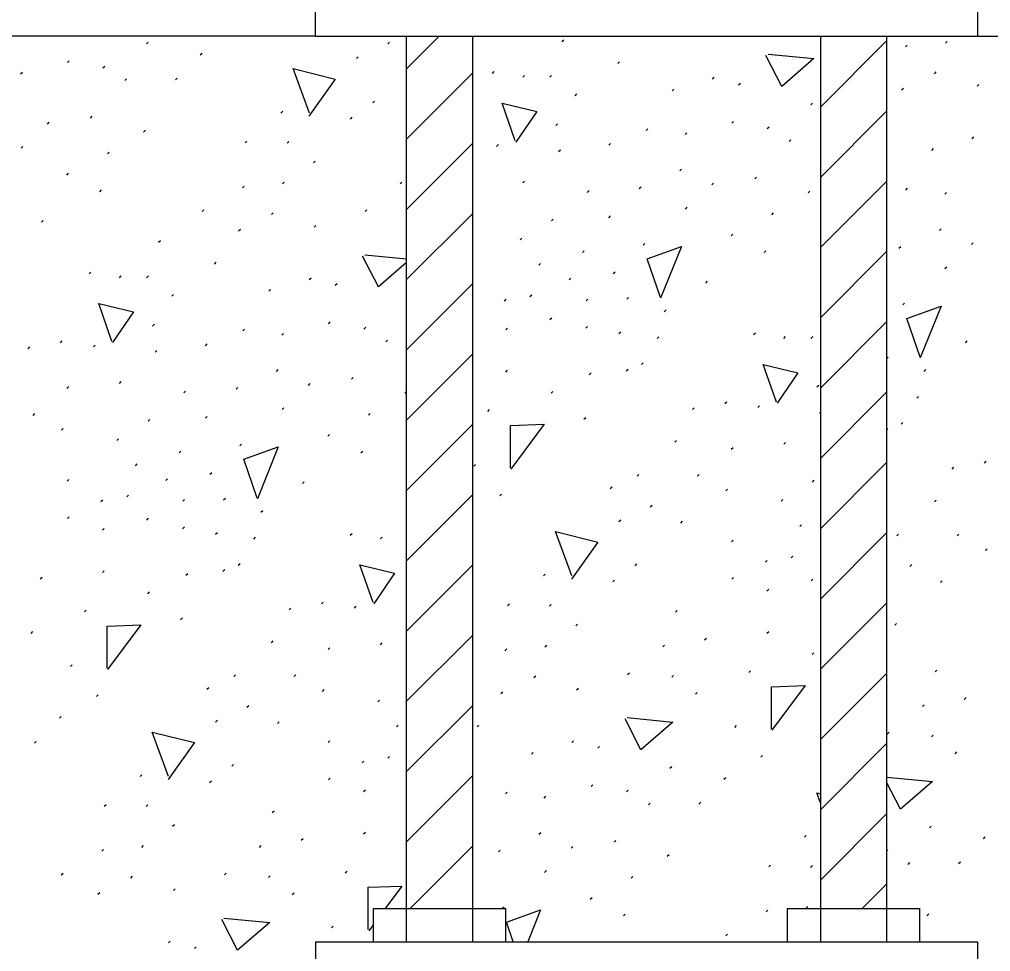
# Model space of a CAD drawing. Extents: x 2133490 to 2172050, y 2138301 to 2145980.
# Drawn here: x 2134854.1 to 2134979.8, y 2145434.3 to 2145554.9 of the extents above; entities that cross this region are included whole.
import ezdxf

# ---------------------------------------------------------------- set-up
doc = ezdxf.new("R2010")
doc.units = 0
doc.layers.add('Design_PR_Sidewalk', color=7, linetype='Continuous')
doc.layers.add('Topo_Miscellaneous', color=7, linetype='Continuous')

msp = doc.modelspace()

# ---------------------------------------------------------------- linework, layer by layer
at = {"layer": 'Design_PR_Sidewalk'}
for p, q in [((2134892.41, 2145552.78), (2134798.09, 2145552.78)), ((2134924.32, 2145552.05), (2134924.55, 2145552.27)), ((2134978.12, 2145552.78), (2135086.57, 2145552.78)), ((2134870.52, 2145551.75), (2134870.74, 2145551.97)), ((2134901.77, 2145551.76), (2134902, 2145551.99)), ((2134968.77, 2145551.37), (2134969, 2145551.6)), ((2134973.95, 2145551.86), (2134974.18, 2145552.09)), ((2134877.5, 2145550.33), (2134877.73, 2145550.56)), ((2134897.72, 2145549.86), (2134897.94, 2145550.08)), ((2134860.3, 2145549.35), (2134860.53, 2145549.58)), ((2134864.9, 2145548.67), (2134865.13, 2145548.9)), ((2134931.55, 2145549.21), (2134931.78, 2145549.44)), ((2134854.25, 2145547.89), (2134854.47, 2145548.11)), ((2134867.73, 2145547.01), (2134867.96, 2145547.23)), ((2134874.28, 2145547.11), (2134874.51, 2145547.33)), ((2134915.33, 2145547.94), (2134915.56, 2145548.17)), ((2134919.24, 2145547.45), (2134919.46, 2145547.68)), ((2134922.75, 2145547.45), (2134922.98, 2145547.68)), ((2134943.81, 2145547.21), (2134944.04, 2145547.44)), ((2134972.54, 2145547.9), (2134972.76, 2145548.13)), ((2134947.18, 2145546.48), (2134947.41, 2145546.7)), ((2134968.29, 2145545.8), (2134968.51, 2145546.03)), ((2134978.06, 2145546.29), (2134978.28, 2145546.52)), ((2134926.03, 2145545.06), (2134926.26, 2145545.29)), ((2134938.58, 2145545.69), (2134938.81, 2145545.92)), ((2134899.82, 2145544.14), (2134900.04, 2145544.37)), ((2134956.52, 2145543.89), (2134956.74, 2145544.11)), ((2134863.29, 2145542.17), (2134863.51, 2145542.4)), ((2134887.94, 2145542.82), (2134888.17, 2145543.05)), ((2134896.93, 2145542.04), (2134897.16, 2145542.27)), ((2134857.72, 2145541.39), (2134857.94, 2145541.62)), ((2134923.54, 2145541.2), (2134923.76, 2145541.43)), ((2134946.3, 2145541.49), (2134946.53, 2145541.72)), ((2134950.9, 2145540.81), (2134951.12, 2145541.04)), ((2134870.17, 2145540.36), (2134870.4, 2145540.59)), ((2134935.21, 2145540.56), (2134935.44, 2145540.79)), ((2134940.25, 2145540.03), (2134940.47, 2145540.25)), ((2134977.42, 2145539.5), (2134977.65, 2145539.73)), ((2134854.3, 2145538.26), (2134854.52, 2145538.49)), ((2134883.3, 2145538.96), (2134883.53, 2145539.19)), ((2134888.73, 2145538.91), (2134888.95, 2145539.14)), ((2134915.86, 2145538.51), (2134916.09, 2145538.74)), ((2134930.38, 2145538.66), (2134930.6, 2145538.89)), ((2134953.73, 2145539.15), (2134953.96, 2145539.37)), ((2134865.48, 2145537.53), (2134865.71, 2145537.76)), ((2134923.88, 2145537.83), (2134924.11, 2145538.05)), ((2134972.19, 2145537.98), (2134972.42, 2145538.21)), ((2134892.15, 2145536.37), (2134892.37, 2145536.6)), ((2134860.21, 2145534.79), (2134860.44, 2145535.02)), ((2134939.56, 2145535.34), (2134939.79, 2145535.56)), ((2134882.96, 2145533.15), (2134883.19, 2145533.37)), ((2134888.14, 2145533.64), (2134888.37, 2145533.86)), ((2134903.38, 2145533.64), (2134903.61, 2145533.86)), ((2134919.24, 2145533.77), (2134919.46, 2145534)), ((2134943.71, 2145533.53), (2134943.94, 2145533.76)), ((2134949.29, 2145534.31), (2134949.51, 2145534.54)), ((2134864.51, 2145532.64), (2134864.73, 2145532.87)), ((2134927.59, 2145532.55), (2134927.82, 2145532.78)), ((2134934.33, 2145533.04), (2134934.56, 2145533.27)), ((2134956.17, 2145532.5), (2134956.4, 2145532.73)), ((2134968.82, 2145532.85), (2134969.05, 2145533.08)), ((2134973.86, 2145532.32), (2134974.08, 2145532.54)), ((2134877.73, 2145530.07), (2134877.96, 2145530.3)), ((2134886.72, 2145529.68), (2134886.95, 2145529.91)), ((2134898.84, 2145530.07), (2134899.07, 2145530.3)), ((2134940.3, 2145530.4), (2134940.52, 2145530.63)), ((2134951.48, 2145529.67), (2134951.71, 2145529.9)), ((2134856.93, 2145528.69), (2134857.16, 2145528.91)), ((2134922.95, 2145528.89), (2134923.18, 2145529.11)), ((2134930.38, 2145529.28), (2134930.6, 2145529.5)), ((2134882.47, 2145527.58), (2134882.7, 2145527.81)), ((2134892.24, 2145528.07), (2134892.47, 2145528.29)), ((2134946.21, 2145526.93), (2134946.43, 2145527.16)), ((2134973.17, 2145527.62), (2134973.4, 2145527.85)), ((2134872.11, 2145526.11), (2134872.34, 2145526.34)), ((2134918.89, 2145526.4), (2134919.12, 2145526.62)), ((2134934.82, 2145525.71), (2134935.05, 2145525.94)), ((2134977.32, 2145525.82), (2134977.55, 2145526.04)), ((2134926.96, 2145524.78), (2134927.18, 2145525.01)), ((2134950.51, 2145524.78), (2134950.73, 2145525.01)), ((2134967.94, 2145525.33), (2134968.17, 2145525.56)), ((2134879.35, 2145523.28), (2134879.57, 2145523.51)), ((2134921.31, 2145523.14), (2134921.53, 2145523.37)), ((2134863.12, 2145522.01), (2134863.35, 2145522.23)), ((2134930.96, 2145522.05), (2134931.19, 2145522.27)), ((2134973.9, 2145522.69), (2134974.13, 2145522.92)), ((2134867.03, 2145521.52), (2134867.26, 2145521.75)), ((2134870.55, 2145521.52), (2134870.78, 2145521.75)), ((2134891.61, 2145521.27), (2134891.84, 2145521.5)), ((2134925.25, 2145521.22), (2134925.47, 2145521.44)), ((2134942.93, 2145520.83), (2134943.16, 2145521.05)), ((2134886.38, 2145519.76), (2134886.61, 2145519.99)), ((2134894.98, 2145520.54), (2134895.21, 2145520.77)), ((2134873.82, 2145519.13), (2134874.05, 2145519.35)), ((2134916.86, 2145518.5), (2134917.09, 2145518.72)), ((2134920.18, 2145519.08), (2134920.41, 2145519.31)), ((2134927.44, 2145518.53), (2134927.67, 2145518.76)), ((2134932.72, 2145518.72), (2134932.95, 2145518.95)), ((2134937.56, 2145517.11), (2134937.79, 2145517.34)), ((2134968.43, 2145518), (2134968.66, 2145518.23)), ((2134894.1, 2145515.56), (2134894.33, 2145515.79)), ((2134922.77, 2145516.1), (2134923, 2145516.33)), ((2134871.33, 2145515.26), (2134871.56, 2145515.49)), ((2134883.01, 2145514.63), (2134883.24, 2145514.86)), ((2134898.69, 2145514.87), (2134898.92, 2145515.1)), ((2134917.06, 2145514.78), (2134917.28, 2145515.01)), ((2134927.41, 2145514.98), (2134927.64, 2145515.21)), ((2134931.7, 2145514.28), (2134931.92, 2145514.5)), ((2134859.41, 2145513.11), (2134859.64, 2145513.34)), ((2134888.04, 2145514.09), (2134888.27, 2145514.32)), ((2134901.53, 2145513.21), (2134901.75, 2145513.44)), ((2134936.63, 2145513.64), (2134936.86, 2145513.87)), ((2134949.12, 2145514.15), (2134949.35, 2145514.37)), ((2134953.03, 2145513.66), (2134953.26, 2145513.89)), ((2134956.55, 2145513.66), (2134956.78, 2145513.89)), ((2134976.54, 2145513.11), (2134976.77, 2145513.34)), ((2134855.21, 2145512.33), (2134855.44, 2145512.56)), ((2134863.66, 2145512.58), (2134863.89, 2145512.8)), ((2134871.67, 2145511.89), (2134871.9, 2145512.12)), ((2134878.17, 2145512.72), (2134878.4, 2145512.95)), ((2134966.34, 2145511.02), (2134966.56, 2145511.24)), ((2134887.36, 2145509.4), (2134887.59, 2145509.63)), ((2134917.05, 2145509.31), (2134917.28, 2145509.54)), ((2134932.64, 2145509.46), (2134932.87, 2145509.69)), ((2134934.63, 2145510.27), (2134934.85, 2145510.5)), ((2134971.17, 2145509.4), (2134971.4, 2145509.63)), ((2134897.08, 2145508.38), (2134897.31, 2145508.6)), ((2134927.85, 2145508.97), (2134928.08, 2145509.2)), ((2134860.24, 2145507.2), (2134860.47, 2145507.43)), ((2134867.03, 2145507.84), (2134867.26, 2145508.07)), ((2134882.13, 2145507.11), (2134882.36, 2145507.33)), ((2134891.51, 2145507.59), (2134891.74, 2145507.82)), ((2134957.33, 2145507.4), (2134957.56, 2145507.63)), ((2134875.39, 2145506.62), (2134875.61, 2145506.84)), ((2134903.97, 2145506.57), (2134904.2, 2145506.79)), ((2134922.92, 2145506.57), (2134923.15, 2145506.8)), ((2134970.24, 2145505.93), (2134970.47, 2145506.16)), ((2134888.09, 2145504.47), (2134888.32, 2145504.7)), ((2134914.71, 2145504.23), (2134914.94, 2145504.46)), ((2134941.21, 2145504.47), (2134941.43, 2145504.7)), ((2134945.41, 2145505.25), (2134945.64, 2145505.48)), ((2134949.66, 2145504.72), (2134949.89, 2145504.94)), ((2134855.86, 2145503.7), (2134856.09, 2145503.93)), ((2134878.17, 2145503.34), (2134878.4, 2145503.57)), ((2134899.28, 2145503.73), (2134899.51, 2145503.96)), ((2134927.17, 2145503.2), (2134927.4, 2145503.43)), ((2134957.67, 2145504.03), (2134957.77, 2145504.13)), ((2134859.52, 2145501.8), (2134859.75, 2145502.02)), ((2134870.75, 2145502.95), (2134870.97, 2145503.18)), ((2134966.34, 2145501.84), (2134966.48, 2145501.97)), ((2134968.24, 2145502.56), (2134968.46, 2145502.79)), ((2134866.69, 2145500.46), (2134866.92, 2145500.69)), ((2134894, 2145501), (2134894.23, 2145501.22)), ((2134882.62, 2145499.78), (2134882.85, 2145500)), ((2134938.93, 2145500.24), (2134939.16, 2145500.47)), ((2134946.24, 2145499.34), (2134946.47, 2145499.57)), ((2134953.03, 2145499.98), (2134953.26, 2145500.21)), ((2134874.75, 2145498.85), (2134874.98, 2145499.08)), ((2134898.3, 2145498.85), (2134898.53, 2145499.08)), ((2134869.1, 2145497.2), (2134869.33, 2145497.43)), ((2134912.9, 2145497.14), (2134913.13, 2145497.37)), ((2134974.82, 2145496.76), (2134975.04, 2145496.99)), ((2134979.02, 2145497.54), (2134979.25, 2145497.77)), ((2134878.76, 2145496.11), (2134878.99, 2145496.34)), ((2134934.04, 2145495.84), (2134934.27, 2145496.07)), ((2134941.86, 2145495.84), (2134942.09, 2145496.07)), ((2134860.26, 2145495.2), (2134860.48, 2145495.43)), ((2134873.04, 2145495.28), (2134873.27, 2145495.51)), ((2134890.73, 2145494.89), (2134890.96, 2145495.12)), ((2134930.57, 2145494.23), (2134930.8, 2145494.46)), ((2134956.74, 2145495.09), (2134956.97, 2145495.32)), ((2134867.98, 2145493.15), (2134868.2, 2145493.38)), ((2134916.27, 2145493.29), (2134916.5, 2145493.51)), ((2134945.52, 2145493.94), (2134945.75, 2145494.16)), ((2134864.65, 2145492.56), (2134864.88, 2145492.79)), ((2134875.24, 2145492.59), (2134875.47, 2145492.82)), ((2134880.52, 2145492.79), (2134880.75, 2145493.02)), ((2134935.75, 2145491.88), (2134935.98, 2145492.11)), ((2134952.69, 2145492.6), (2134952.92, 2145492.83)), ((2134972.54, 2145492.53), (2134972.76, 2145492.75)), ((2134885.35, 2145491.18), (2134885.58, 2145491.41)), ((2134860.31, 2145490.36), (2134860.53, 2145490.59)), ((2134870.57, 2145490.17), (2134870.79, 2145490.4)), ((2134931.7, 2145489.98), (2134931.92, 2145490.21)), ((2134939.71, 2145489.78), (2134939.94, 2145490.01)), ((2134955.1, 2145489.34), (2134955.33, 2145489.57)), ((2134864.85, 2145488.85), (2134865.08, 2145489.08)), ((2134875.21, 2145489.04), (2134875.44, 2145489.27)), ((2134879.49, 2145488.34), (2134879.72, 2145488.57)), ((2134896.92, 2145488.21), (2134897.15, 2145488.44)), ((2134967.65, 2145488.13), (2134967.88, 2145488.36)), ((2134975.47, 2145488.13), (2134975.7, 2145488.36)), ((2134884.43, 2145487.71), (2134884.65, 2145487.94)), ((2134900.83, 2145487.72), (2134901.06, 2145487.95)), ((2134946.26, 2145487.34), (2134946.48, 2145487.57)), ((2134979.13, 2145486.22), (2134979.36, 2145486.45)), ((2134882.42, 2145484.34), (2134882.65, 2145484.56)), ((2134933.8, 2145484.26), (2134934.02, 2145484.49)), ((2134950.65, 2145484.7), (2134950.88, 2145484.93)), ((2134953.98, 2145485.29), (2134954.2, 2145485.51)), ((2134969.36, 2145484.17), (2134969.59, 2145484.4)), ((2134864.85, 2145483.38), (2134865.08, 2145483.6)), ((2134875.65, 2145483.03), (2134875.88, 2145483.26)), ((2134880.44, 2145483.52), (2134880.66, 2145483.75)), ((2134921.92, 2145482.94), (2134922.15, 2145483.17)), ((2134856.79, 2145482.55), (2134857.02, 2145482.77)), ((2134930.92, 2145482.16), (2134931.14, 2145482.39)), ((2134946.31, 2145482.5), (2134946.53, 2145482.73)), ((2134956.57, 2145482.31), (2134956.79, 2145482.53)), ((2134973.32, 2145482.07), (2134973.55, 2145482.3)), ((2134870.71, 2145480.64), (2134870.94, 2145480.87)), ((2134950.85, 2145480.99), (2134951.08, 2145481.22)), ((2134893.21, 2145479.32), (2134893.43, 2145479.55)), ((2134917.28, 2145479.08), (2134917.51, 2145479.31)), ((2134862.5, 2145478.29), (2134862.73, 2145478.52)), ((2134889, 2145478.54), (2134889.23, 2145478.77)), ((2134897.46, 2145478.78), (2134897.68, 2145479.01)), ((2134922.71, 2145479.03), (2134922.93, 2145479.26)), ((2134939.02, 2145478.25), (2134939.25, 2145478.48)), ((2134874.96, 2145477.27), (2134875.19, 2145477.5)), ((2134855.62, 2145475.51), (2134855.84, 2145475.74)), ((2134926.13, 2145476.49), (2134926.35, 2145476.72)), ((2134950.85, 2145475.52), (2134951.08, 2145475.74)), ((2134967.41, 2145476.55), (2134967.63, 2145476.78)), ((2134886.72, 2145474.3), (2134886.95, 2145474.53)), ((2134942.79, 2145474.68), (2134943.01, 2145474.91)), ((2134894.04, 2145473.41), (2134894.26, 2145473.64)), ((2134900.83, 2145474.04), (2134901.06, 2145474.27)), ((2134916.94, 2145473.27), (2134917.17, 2145473.5)), ((2134922.12, 2145473.76), (2134922.35, 2145473.98)), ((2134937.36, 2145473.76), (2134937.59, 2145473.98)), ((2134956.71, 2145472.78), (2134956.94, 2145473.01)), ((2134860.7, 2145471.21), (2134860.92, 2145471.44)), ((2134948.5, 2145470.43), (2134948.73, 2145470.66)), ((2134972.63, 2145470.54), (2134972.86, 2145470.77)), ((2134881.84, 2145469.91), (2134882.07, 2145470.13)), ((2134889.65, 2145469.91), (2134889.88, 2145470.13)), ((2134920.7, 2145469.8), (2134920.93, 2145470.03)), ((2134932.82, 2145470.19), (2134933.05, 2145470.42)), ((2134938.54, 2145469.85), (2134938.76, 2145470.08)), ((2134878.37, 2145468.29), (2134878.6, 2145468.52)), ((2134893.32, 2145468), (2134893.55, 2145468.23)), ((2134926.22, 2145468.19), (2134926.45, 2145468.41)), ((2134864.07, 2145467.35), (2134864.3, 2145467.58)), ((2134900.48, 2145466.67), (2134900.71, 2145466.89)), ((2134916.45, 2145467.7), (2134916.68, 2145467.93)), ((2134941.61, 2145467.65), (2134941.84, 2145467.88)), ((2134976.4, 2145466.97), (2134976.62, 2145467.2)), ((2134883.55, 2145465.95), (2134883.77, 2145466.18)), ((2134970.97, 2145466.05), (2134971.2, 2145466.27)), ((2134859.28, 2145464.52), (2134859.51, 2145464.74)), ((2134879.49, 2145464.04), (2134879.72, 2145464.27)), ((2134887.5, 2145463.85), (2134887.73, 2145464.07)), ((2134902.9, 2145463.41), (2134903.12, 2145463.64)), ((2134913.33, 2145463.4), (2134913.55, 2145463.63)), ((2134946.7, 2145463.35), (2134946.92, 2145463.58)), ((2134966.43, 2145462.48), (2134966.66, 2145462.71)), ((2134972.15, 2145462.14), (2134972.37, 2145462.36)), ((2134856.06, 2145461.29), (2134856.28, 2145461.52)), ((2134894.05, 2145461.41), (2134894.28, 2145461.63)), ((2134925.59, 2145461.4), (2134925.82, 2145461.62)), ((2134928.96, 2145460.66), (2134929.19, 2145460.89)), ((2134901.77, 2145459.35), (2134902, 2145459.58)), ((2134920.36, 2145459.88), (2134920.59, 2145460.11)), ((2134950.07, 2145459.49), (2134950.29, 2145459.72)), ((2134975.22, 2145459.94), (2134975.45, 2145460.17)), ((2134881.59, 2145458.33), (2134881.82, 2145458.55)), ((2134898.45, 2145458.77), (2134898.68, 2145458.99)), ((2134938.29, 2145458.07), (2134938.52, 2145458.3)), ((2134869.72, 2145457.01), (2134869.95, 2145457.23)), ((2134894.1, 2145456.57), (2134894.33, 2145456.8)), ((2134945.28, 2145456.66), (2134945.51, 2145456.88)), ((2134878.71, 2145456.23), (2134878.94, 2145456.45)), ((2134928.08, 2145455.68), (2134928.31, 2145455.91)), ((2134898.65, 2145455.05), (2134898.87, 2145455.28)), ((2134916.99, 2145454.75), (2134917.22, 2145454.98)), ((2134922.02, 2145454.21), (2134922.25, 2145454.44)), ((2134932.67, 2145454.99), (2134932.9, 2145455.22)), ((2134865.08, 2145453.15), (2134865.31, 2145453.37)), ((2134870.5, 2145453.1), (2134870.73, 2145453.33)), ((2134935.51, 2145453.33), (2134935.73, 2145453.56)), ((2134942.05, 2145453.43), (2134942.28, 2145453.66)), ((2134886.82, 2145452.32), (2134887.05, 2145452.54)), ((2134873.92, 2145450.56), (2134874.15, 2145450.79)), ((2134971.9, 2145450.36), (2134972.13, 2145450.59)), ((2134898.65, 2145449.58), (2134898.87, 2145449.81)), ((2134921.34, 2145449.52), (2134921.57, 2145449.75)), ((2134955.72, 2145449.15), (2134955.95, 2145449.37)), ((2134978.89, 2145448.95), (2134979.12, 2145449.17)), ((2134869.92, 2145447.82), (2134870.14, 2145448.05)), ((2134885.16, 2145447.82), (2134885.39, 2145448.05)), ((2134890.58, 2145448.75), (2134890.81, 2145448.98)), ((2134925.49, 2145447.71), (2134925.72, 2145447.94)), ((2134931.06, 2145448.5), (2134931.29, 2145448.72)), ((2134864.74, 2145447.33), (2134864.96, 2145447.56)), ((2134916.11, 2145447.23), (2134916.34, 2145447.45)), ((2134937.95, 2145446.69), (2134938.18, 2145446.92)), ((2134966.34, 2145447.34), (2134966.51, 2145447.51)), ((2134951.08, 2145445.29), (2134951.3, 2145445.51)), ((2134956.5, 2145445.24), (2134956.73, 2145445.47)), ((2134969.12, 2145445.62), (2134969.34, 2145445.85)), ((2134975.66, 2145445.72), (2134975.89, 2145445.95)), ((2134859.51, 2145444.26), (2134859.74, 2145444.48)), ((2134880.62, 2145444.26), (2134880.84, 2145444.48)), ((2134886.33, 2145443.91), (2134886.56, 2145444.14)), ((2134896.3, 2145444.5), (2134896.53, 2145444.73)), ((2134922.07, 2145444.59), (2134922.3, 2145444.82)), ((2134868.5, 2145443.86), (2134868.73, 2145444.09)), ((2134933.26, 2145443.86), (2134933.49, 2145444.08)), ((2134864.25, 2145441.76), (2134864.48, 2145441.99)), ((2134874.02, 2145442.25), (2134874.25, 2145442.48)), ((2134889.41, 2145441.72), (2134889.64, 2145441.94)), ((2134927.98, 2145441.12), (2134928.21, 2145441.35)), ((2134916.6, 2145439.9), (2134916.83, 2145440.12)), ((2134932.28, 2145438.97), (2134932.51, 2145439.2)), ((2134950.74, 2145439.47), (2134950.96, 2145439.7)), ((2134955.92, 2145439.96), (2134956.14, 2145440.19)), ((2134971.56, 2145438.98), (2134971.79, 2145439.21)), ((2134894.49, 2145437.42), (2134894.72, 2145437.64)), ((2134945.51, 2145436.4), (2134945.74, 2145436.62)), ((2134873.38, 2145435.46), (2134873.61, 2145435.69)), ((2134876.76, 2145434.73), (2134876.98, 2145434.96))]:
    msp.add_line(p, q, dxfattribs=at)
for points in [[(2134951, 2145550.42), (2134956.92, 2145549.86), (2134952.76, 2145546.27), (2134950.71, 2145550.26)], [(2134891.62, 2145542.82), (2134889.52, 2145548.56), (2134894.98, 2145547.19), (2134891.57, 2145542.42)], [(2134918.28, 2145539.22), (2134916.57, 2145544.11), (2134921.07, 2145543.03), (2134918.37, 2145539.07)], [(2134937.06, 2145518.96), (2134935.35, 2145523.97), (2134939.79, 2145525.56), (2134937.09, 2145518.85)], [(2134904.2, 2145523.48), (2134900.56, 2145520.34), (2134898.51, 2145524.32)], [(2134898.79, 2145524.49), (2134904.2, 2145523.97)], [(2134866.07, 2145513.28), (2134864.37, 2145518.18), (2134868.86, 2145517.09), (2134866.16, 2145513.14)], [(2134970.67, 2145511.25), (2134968.96, 2145516.26), (2134973.4, 2145517.85), (2134970.7, 2145511.14)], [(2134952.07, 2145505.42), (2134950.37, 2145510.31), (2134954.86, 2145509.23), (2134952.16, 2145505.27)], [(2134917.64, 2145496.93), (2134917.64, 2145502.39), (2134922.02, 2145502.56), (2134917.71, 2145496.76)], [(2134884.85, 2145493.02), (2134883.14, 2145498.03), (2134887.58, 2145499.63), (2134884.89, 2145492.92)], [(2134925.6, 2145482.94), (2134923.5, 2145488.68), (2134928.96, 2145487.32), (2134925.55, 2145482.54)], [(2134899.87, 2145479.49), (2134898.16, 2145484.38), (2134902.66, 2145483.3), (2134899.96, 2145479.34)], [(2134865.44, 2145470.99), (2134865.44, 2145476.46), (2134869.82, 2145476.63), (2134865.5, 2145470.83)], [(2134951.44, 2145463.13), (2134951.44, 2145468.6), (2134955.82, 2145468.77), (2134951.5, 2145462.97)], [(2134932.77, 2145464.61), (2134938.69, 2145464.04), (2134934.54, 2145460.46), (2134932.49, 2145464.44)], [(2134873.4, 2145457), (2134871.29, 2145462.75), (2134876.76, 2145461.38), (2134873.34, 2145456.6)], [(2134966.38, 2145456.9), (2134972.3, 2145456.33), (2134968.15, 2145452.75), (2134966.34, 2145456.26)], [(2134957.77, 2145453.59), (2134957.29, 2145454.89), (2134957.77, 2145454.77)], [(2134899.23, 2145437.2), (2134899.23, 2145442.66), (2134903.61, 2145442.83), (2134901.43, 2145439.9)], [(2134917.99, 2145435.62), (2134917.12, 2145438.15), (2134921.56, 2145439.75), (2134919.9, 2145435.62)], [(2134880.57, 2145438.68), (2134886.49, 2145438.11), (2134882.33, 2145434.52), (2134880.28, 2145438.51)], [(2134899.91, 2145437.86), (2134899.3, 2145437.03)]]:
    msp.add_lwpolyline(points, dxfattribs=at)
at = {"layer": 'Topo_Miscellaneous'}
for p, q in [((2134892.41, 2145552.78), (2134892.41, 2145557.07)), ((2134978.12, 2145557.07), (2134978.12, 2145552.78)), ((2134892.41, 2145552.78), (2134978.12, 2145552.78)), ((2134904.2, 2145548.54), (2134908.44, 2145552.78)), ((2134904.2, 2145435.62), (2134904.2, 2145552.78)), ((2134912.77, 2145435.62), (2134912.77, 2145552.78)), ((2134957.77, 2145552.68), (2134957.87, 2145552.78)), ((2134957.77, 2145552.78), (2134957.77, 2145435.62)), ((2134966.34, 2145552.78), (2134966.34, 2145435.62)), ((2134957.77, 2145543.59), (2134966.34, 2145552.16)), ((2134904.2, 2145539.45), (2134912.77, 2145548.02)), ((2134957.77, 2145534.5), (2134966.34, 2145543.07)), ((2134904.2, 2145530.36), (2134912.77, 2145538.93)), ((2134957.77, 2145525.41), (2134966.34, 2145533.98)), ((2134904.2, 2145521.27), (2134912.77, 2145529.84)), ((2134957.77, 2145516.32), (2134966.34, 2145524.89)), ((2134904.2, 2145512.17), (2134912.77, 2145520.75)), ((2134957.77, 2145507.23), (2134966.34, 2145515.8)), ((2134904.2, 2145503.08), (2134912.77, 2145511.65)), ((2134957.77, 2145498.14), (2134966.34, 2145506.71)), ((2134904.2, 2145493.99), (2134912.77, 2145502.56)), ((2134957.77, 2145489.04), (2134966.34, 2145497.62)), ((2134904.2, 2145484.9), (2134912.77, 2145493.47)), ((2134957.77, 2145479.95), (2134966.34, 2145488.52)), ((2134904.2, 2145475.81), (2134912.77, 2145484.38)), ((2134957.77, 2145470.86), (2134966.34, 2145479.43)), ((2134904.2, 2145466.72), (2134912.77, 2145475.29)), ((2134957.77, 2145461.77), (2134966.34, 2145470.34)), ((2134904.2, 2145457.63), (2134912.77, 2145466.2)), ((2134957.77, 2145452.68), (2134966.34, 2145461.25)), ((2134904.2, 2145448.53), (2134912.77, 2145457.11)), ((2134957.77, 2145443.59), (2134966.34, 2145452.16)), ((2134904.66, 2145439.9), (2134912.77, 2145448.01)), ((2134963.18, 2145439.9), (2134966.34, 2145443.07)), ((2134899.91, 2145435.62), (2134899.91, 2145439.9)), ((2134899.91, 2145439.9), (2134917.05, 2145439.9)), ((2134917.05, 2145435.62), (2134917.05, 2145439.9)), ((2134953.48, 2145439.9), (2134953.48, 2145435.62)), ((2134953.48, 2145439.9), (2134970.62, 2145439.9)), ((2134970.62, 2145439.9), (2134970.62, 2145435.62)), ((2134892.41, 2145435.62), (2134978.12, 2145435.62)), ((2134892.41, 2145435.62), (2134892.41, 2145431.33)), ((2134978.12, 2145435.62), (2134978.12, 2145431.33))]:
    msp.add_line(p, q, dxfattribs=at)

doc.saveas('drawing.dxf')
